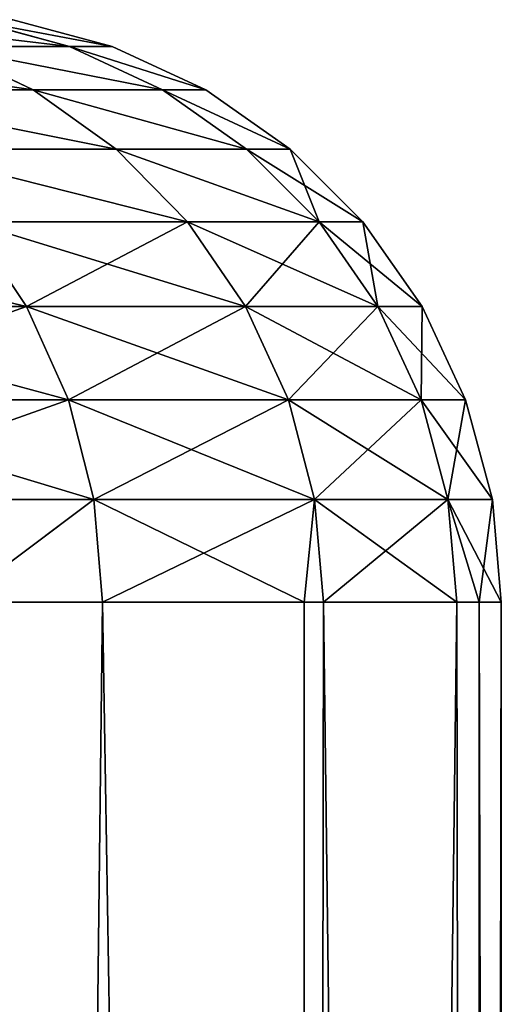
# Model space of a CAD drawing. Extents: x 1 to 183, y 3 to 451.
# Tile 447 of 457: x 130 to 132, y 384 to 388. Entities that reach past the tile are written whole.
import ezdxf

# ---------------------------------------------------------------- set-up
doc = ezdxf.new("R2010")
doc.units = 0
doc.header["$LTSCALE"] = 2.54
doc.layers.get('0').update_dxf_attribs({"color": 13, "linetype": 'CONTINUOUS'})

# ---------------------------------------------------------------- blocks, each defined once
blk = doc.blocks.new('DOZOWNIK_DO_MYD_A_FRIEGO_S')
at = {"color": 0}
for p, q in [((130.1324, 387.9461, 94.5391), (129.7066, 388.0607, 94.4985)), ((130.1324, 387.9461, 94.5391), (129.7066, 388.0607, 94.4985)), ((130.1324, 387.9461, 86.8168), (129.7066, 388.0607, 86.8575)), ((130.1324, 387.9461, 86.8168), (129.7066, 388.0607, 86.8575)), ((130.3163, 387.9461, 90.678), (129.8886, 388.0607, 90.678)), ((130.3163, 387.9461, 90.678), (129.8886, 388.0607, 90.678)), ((129.9763, 387.759, 98.4413), (129.5823, 387.9461, 98.3653)), ((129.5823, 387.9461, 98.3653), (130.1324, 387.9461, 94.5391)), ((129.5823, 387.9461, 98.3653), (130.1324, 387.9461, 94.5391)), ((129.9763, 387.759, 98.4413), (129.5823, 387.9461, 98.3653)), ((129.5823, 387.9461, 82.9907), (129.9763, 387.759, 82.9147)), ((130.1324, 387.9461, 86.8168), (129.5823, 387.9461, 82.9907)), ((130.1324, 387.9461, 86.8168), (129.5823, 387.9461, 82.9907)), ((129.5823, 387.9461, 82.9907), (129.9763, 387.759, 82.9147)), ((130.5318, 387.759, 94.5773), (130.1324, 387.9461, 94.5391)), ((130.1324, 387.9461, 94.5391), (130.3163, 387.9461, 90.678)), ((130.1324, 387.9461, 94.5391), (130.3163, 387.9461, 90.678)), ((130.5318, 387.759, 94.5773), (130.1324, 387.9461, 94.5391)), ((130.3163, 387.9461, 90.678), (130.1324, 387.9461, 86.8168)), ((130.3163, 387.9461, 90.678), (130.1324, 387.9461, 86.8168)), ((130.5318, 387.759, 86.7787), (130.1324, 387.9461, 86.8168)), ((130.5318, 387.759, 86.7787), (130.1324, 387.9461, 86.8168)), ((130.7176, 387.759, 90.678), (130.3163, 387.9461, 90.678)), ((130.7176, 387.759, 90.678), (130.3163, 387.9461, 90.678)), ((129.0559, 387.759, 102.2349), (129.9763, 387.759, 98.4413)), ((129.0559, 387.759, 102.2349), (129.9763, 387.759, 98.4413)), ((129.0559, 387.759, 79.121), (129.9763, 387.759, 82.9147)), ((129.0559, 387.759, 79.121), (129.9763, 387.759, 82.9147)), ((130.3324, 387.5051, 98.5099), (129.9763, 387.759, 98.4413)), ((129.9763, 387.759, 98.4413), (130.5318, 387.759, 94.5773)), ((129.9763, 387.759, 98.4413), (130.5318, 387.759, 94.5773)), ((130.3324, 387.5051, 98.5099), (129.9763, 387.759, 98.4413)), ((129.9763, 387.759, 82.9147), (130.3324, 387.5051, 82.8461)), ((130.5318, 387.759, 86.7787), (129.9763, 387.759, 82.9147)), ((130.5318, 387.759, 86.7787), (129.9763, 387.759, 82.9147)), ((129.9763, 387.759, 82.9147), (130.3324, 387.5051, 82.8461)), ((130.8929, 387.5051, 94.6118), (130.5318, 387.759, 94.5773)), ((130.5318, 387.759, 94.5773), (130.7176, 387.759, 90.678)), ((130.5318, 387.759, 94.5773), (130.7176, 387.759, 90.678)), ((130.8929, 387.5051, 94.6118), (130.5318, 387.759, 94.5773)), ((130.7176, 387.759, 90.678), (130.5318, 387.759, 86.7787)), ((130.7176, 387.759, 90.678), (130.5318, 387.759, 86.7787)), ((130.8929, 387.5051, 86.7442), (130.5318, 387.759, 86.7787)), ((130.8929, 387.5051, 86.7442), (130.5318, 387.759, 86.7787)), ((131.0803, 387.5051, 90.678), (130.7176, 387.759, 90.678)), ((131.0803, 387.5051, 90.678), (130.7176, 387.759, 90.678)), ((129.4039, 387.5051, 102.3371), (130.3324, 387.5051, 98.5099)), ((129.4039, 387.5051, 102.3371), (130.3324, 387.5051, 98.5099)), ((129.4039, 387.5051, 79.0189), (130.3324, 387.5051, 82.8461)), ((129.4039, 387.5051, 79.0189), (130.3324, 387.5051, 82.8461)), ((130.6398, 387.192, 98.5692), (130.3324, 387.5051, 98.5099)), ((130.3324, 387.5051, 98.5099), (130.8929, 387.5051, 94.6118)), ((130.3324, 387.5051, 98.5099), (130.8929, 387.5051, 94.6118)), ((130.6398, 387.192, 98.5692), (130.3324, 387.5051, 98.5099)), ((130.3324, 387.5051, 82.8461), (130.6398, 387.192, 82.7868)), ((130.8929, 387.5051, 86.7442), (130.3324, 387.5051, 82.8461)), ((130.8929, 387.5051, 86.7442), (130.3324, 387.5051, 82.8461)), ((130.3324, 387.5051, 82.8461), (130.6398, 387.192, 82.7868)), ((131.2045, 387.192, 94.6415), (130.8929, 387.5051, 94.6118)), ((130.8929, 387.5051, 94.6118), (131.0803, 387.5051, 90.678)), ((130.8929, 387.5051, 94.6118), (131.0803, 387.5051, 90.678)), ((131.2045, 387.192, 94.6415), (130.8929, 387.5051, 94.6118)), ((131.0803, 387.5051, 90.678), (130.8929, 387.5051, 86.7442)), ((131.0803, 387.5051, 90.678), (130.8929, 387.5051, 86.7442)), ((131.2045, 387.192, 86.7145), (130.8929, 387.5051, 86.7442)), ((131.2045, 387.192, 86.7145), (130.8929, 387.5051, 86.7442)), ((131.3933, 387.192, 90.678), (131.0803, 387.5051, 90.678)), ((131.3933, 387.192, 90.678), (131.0803, 387.5051, 90.678)), ((129.7043, 387.192, 102.4253), (130.6398, 387.192, 98.5692)), ((129.7043, 387.192, 102.4253), (130.6398, 387.192, 98.5692)), ((129.7043, 387.192, 102.4253), (129.948, 386.8293, 102.4969)), ((129.7043, 387.192, 102.4253), (129.948, 386.8293, 102.4969)), ((129.7043, 387.192, 78.9307), (129.948, 386.8293, 78.8591)), ((129.7043, 387.192, 78.9307), (129.948, 386.8293, 78.8591)), ((129.7043, 387.192, 78.9307), (130.6398, 387.192, 82.7868)), ((129.7043, 387.192, 78.9307), (130.6398, 387.192, 82.7868)), ((130.6398, 387.192, 98.5692), (131.2045, 387.192, 94.6415)), ((130.6398, 387.192, 98.5692), (131.2045, 387.192, 94.6415)), ((130.8892, 386.8293, 98.6172), (130.6398, 387.192, 98.5692)), ((130.8892, 386.8293, 98.6172), (130.6398, 387.192, 98.5692)), ((130.6398, 387.192, 82.7868), (130.8892, 386.8293, 82.7388)), ((131.2045, 387.192, 86.7145), (130.6398, 387.192, 82.7868)), ((131.2045, 387.192, 86.7145), (130.6398, 387.192, 82.7868)), ((130.6398, 387.192, 82.7868), (130.8892, 386.8293, 82.7388)), ((131.4573, 386.8293, 94.6657), (131.2045, 387.192, 94.6415)), ((131.2045, 387.192, 94.6415), (131.3933, 387.192, 90.678)), ((131.2045, 387.192, 94.6415), (131.3933, 387.192, 90.678)), ((131.4573, 386.8293, 94.6657), (131.2045, 387.192, 94.6415)), ((131.3933, 387.192, 90.678), (131.2045, 387.192, 86.7145)), ((131.3933, 387.192, 90.678), (131.2045, 387.192, 86.7145)), ((131.4573, 386.8293, 86.6903), (131.2045, 387.192, 86.7145)), ((131.4573, 386.8293, 86.6903), (131.2045, 387.192, 86.7145)), ((131.6473, 386.8293, 90.678), (131.3933, 387.192, 90.678)), ((131.6473, 386.8293, 90.678), (131.3933, 387.192, 90.678)), ((129.948, 386.8293, 102.4969), (128.6423, 386.8293, 106.2695)), ((129.948, 386.8293, 102.4969), (128.6423, 386.8293, 106.2695)), ((129.948, 386.8293, 78.8591), (128.6423, 386.8293, 75.0865)), ((129.948, 386.8293, 78.8591), (128.6423, 386.8293, 75.0865)), ((130.8892, 386.8293, 98.6172), (129.948, 386.8293, 102.4969)), ((129.948, 386.8293, 102.4969), (130.1275, 386.428, 102.5496)), ((130.8892, 386.8293, 98.6172), (129.948, 386.8293, 102.4969)), ((129.948, 386.8293, 102.4969), (130.1275, 386.428, 102.5496)), ((129.948, 386.8293, 78.8591), (130.1275, 386.428, 78.8064)), ((129.948, 386.8293, 78.8591), (130.1275, 386.428, 78.8064)), ((129.948, 386.8293, 78.8591), (130.8892, 386.8293, 82.7388)), ((129.948, 386.8293, 78.8591), (130.8892, 386.8293, 82.7388)), ((130.8892, 386.8293, 98.6172), (131.4573, 386.8293, 94.6657)), ((131.0729, 386.428, 98.6526), (130.8892, 386.8293, 98.6172)), ((130.8892, 386.8293, 98.6172), (131.4573, 386.8293, 94.6657)), ((131.0729, 386.428, 98.6526), (130.8892, 386.8293, 98.6172)), ((130.8892, 386.8293, 82.7388), (131.0729, 386.428, 82.7034)), ((131.4573, 386.8293, 86.6903), (130.8892, 386.8293, 82.7388)), ((131.4573, 386.8293, 86.6903), (130.8892, 386.8293, 82.7388)), ((130.8892, 386.8293, 82.7388), (131.0729, 386.428, 82.7034)), ((131.4573, 386.8293, 94.6657), (131.6473, 386.8293, 90.678)), ((131.4573, 386.8293, 94.6657), (131.6473, 386.8293, 90.678)), ((131.6436, 386.428, 94.6834), (131.4573, 386.8293, 94.6657)), ((131.6473, 386.8293, 90.678), (131.4573, 386.8293, 86.6903)), ((131.6473, 386.8293, 90.678), (131.4573, 386.8293, 86.6903)), ((131.6436, 386.428, 86.6725), (131.4573, 386.8293, 86.6903)), ((131.6436, 386.428, 94.6834), (131.4573, 386.8293, 94.6657)), ((131.6436, 386.428, 86.6725), (131.4573, 386.8293, 86.6903)), ((131.8344, 386.428, 90.678), (131.6473, 386.8293, 90.678)), ((131.8344, 386.428, 90.678), (131.6473, 386.8293, 90.678)), ((130.1275, 386.428, 102.5496), (128.816, 386.428, 106.339)), ((130.1275, 386.428, 102.5496), (128.816, 386.428, 106.339)), ((130.1275, 386.428, 78.8064), (128.816, 386.428, 75.0169)), ((130.1275, 386.428, 78.8064), (128.816, 386.428, 75.0169)), ((131.0729, 386.428, 98.6526), (130.1275, 386.428, 102.5496)), ((130.1275, 386.428, 102.5496), (130.2375, 386.0004, 102.5819)), ((131.0729, 386.428, 98.6526), (130.1275, 386.428, 102.5496)), ((130.1275, 386.428, 102.5496), (130.2375, 386.0004, 102.5819)), ((130.1275, 386.428, 78.8064), (130.2375, 386.0004, 78.7741)), ((130.1275, 386.428, 78.8064), (130.2375, 386.0004, 78.7741)), ((130.1275, 386.428, 78.8064), (131.0729, 386.428, 82.7034)), ((130.1275, 386.428, 78.8064), (131.0729, 386.428, 82.7034)), ((131.1854, 386.0004, 98.6743), (131.0729, 386.428, 98.6526)), ((131.6436, 386.428, 94.6834), (131.0729, 386.428, 98.6526)), ((131.1854, 386.0004, 98.6743), (131.0729, 386.428, 98.6526)), ((131.6436, 386.428, 94.6834), (131.0729, 386.428, 98.6526)), ((131.0729, 386.428, 82.7034), (131.1854, 386.0004, 82.6817)), ((131.6436, 386.428, 86.6725), (131.0729, 386.428, 82.7034)), ((131.6436, 386.428, 86.6725), (131.0729, 386.428, 82.7034)), ((131.0729, 386.428, 82.7034), (131.1854, 386.0004, 82.6817)), ((131.6436, 386.428, 94.6834), (131.8344, 386.428, 90.678)), ((131.8344, 386.428, 90.678), (131.6436, 386.428, 86.6725)), ((131.8344, 386.428, 90.678), (131.6436, 386.428, 86.6725)), ((131.7577, 386.0004, 86.6616), (131.6436, 386.428, 86.6725)), ((131.6436, 386.428, 94.6834), (131.8344, 386.428, 90.678)), ((131.6436, 386.428, 94.6834), (131.7577, 386.0004, 94.6943)), ((131.6436, 386.428, 94.6834), (131.7577, 386.0004, 94.6943)), ((131.7577, 386.0004, 86.6616), (131.6436, 386.428, 86.6725)), ((131.949, 386.0004, 90.678), (131.8344, 386.428, 90.678)), ((131.949, 386.0004, 90.678), (131.8344, 386.428, 90.678)), ((130.2375, 386.0004, 102.5819), (128.9224, 386.0004, 106.3816)), ((130.2375, 386.0004, 102.5819), (128.9224, 386.0004, 106.3816)), ((130.2375, 386.0004, 78.7741), (128.9224, 386.0004, 74.9744)), ((130.2375, 386.0004, 78.7741), (128.9224, 386.0004, 74.9744)), ((130.2375, 386.0004, 102.5819), (129.6476, 385.5593, 104.5505)), ((130.2375, 386.0004, 102.5819), (129.6476, 385.5593, 104.5505)), ((130.2375, 386.0004, 78.7741), (129.6476, 385.5593, 76.8055)), ((130.2375, 386.0004, 78.7741), (129.6476, 385.5593, 76.8055)), ((130.2745, 385.5593, 78.7632), (130.2375, 386.0004, 78.7741)), ((130.2375, 386.0004, 78.7741), (131.1401, 385.5593, 82.2542)), ((130.2745, 385.5593, 102.5927), (130.2375, 386.0004, 102.5819)), ((130.2375, 386.0004, 102.5819), (131.1854, 386.0004, 98.6743)), ((130.2745, 385.5593, 102.5927), (130.2375, 386.0004, 102.5819)), ((130.2375, 386.0004, 102.5819), (131.1854, 386.0004, 98.6743)), ((130.2745, 385.5593, 78.7632), (130.2375, 386.0004, 78.7741)), ((130.2375, 386.0004, 78.7741), (131.1401, 385.5593, 82.2542)), ((130.2375, 386.0004, 78.7741), (131.1854, 386.0004, 82.6817)), ((130.2375, 386.0004, 78.7741), (131.1854, 386.0004, 82.6817)), ((130.2745, 385.5593, 102.5927), (131.1854, 386.0004, 98.6743)), ((130.2745, 385.5593, 102.5927), (131.1854, 386.0004, 98.6743)), ((131.1401, 385.5593, 99.1018), (131.1854, 386.0004, 98.6743)), ((131.1401, 385.5593, 99.1018), (131.1854, 386.0004, 98.6743)), ((131.1401, 385.5593, 82.2542), (131.1854, 386.0004, 82.6817)), ((131.1401, 385.5593, 82.2542), (131.1854, 386.0004, 82.6817)), ((131.7577, 386.0004, 94.6943), (131.1854, 386.0004, 98.6743)), ((131.1854, 386.0004, 98.6743), (131.2233, 385.5593, 98.6816)), ((131.7577, 386.0004, 94.6943), (131.1854, 386.0004, 98.6743)), ((131.1854, 386.0004, 98.6743), (131.2233, 385.5593, 98.6816)), ((131.1854, 386.0004, 82.6817), (131.2233, 385.5593, 82.6744)), ((131.7577, 386.0004, 86.6616), (131.1854, 386.0004, 82.6817)), ((131.7577, 386.0004, 86.6616), (131.1854, 386.0004, 82.6817)), ((131.1854, 386.0004, 82.6817), (131.2233, 385.5593, 82.6744)), ((131.7961, 385.5593, 86.658), (131.7577, 386.0004, 86.6616)), ((131.7577, 386.0004, 86.6616), (131.8931, 385.5593, 87.8533)), ((131.949, 386.0004, 90.678), (131.7577, 386.0004, 86.6616)), ((131.7577, 386.0004, 94.6943), (131.949, 386.0004, 90.678)), ((131.7577, 386.0004, 94.6943), (131.949, 386.0004, 90.678)), ((131.7577, 386.0004, 94.6943), (131.8931, 385.5593, 93.5027)), ((131.7577, 386.0004, 94.6943), (131.8931, 385.5593, 93.5027)), ((131.7577, 386.0004, 94.6943), (131.7961, 385.5593, 94.698)), ((131.7577, 386.0004, 94.6943), (131.7961, 385.5593, 94.698)), ((131.7961, 385.5593, 86.658), (131.7577, 386.0004, 86.6616)), ((131.949, 386.0004, 90.678), (131.7577, 386.0004, 86.6616)), ((131.9876, 385.5593, 90.678), (131.7577, 386.0004, 86.6616)), ((131.9876, 385.5593, 90.678), (131.7577, 386.0004, 86.6616)), ((131.7577, 386.0004, 86.6616), (131.8931, 385.5593, 87.8533)), ((131.949, 386.0004, 90.678), (131.8931, 385.5593, 93.5027)), ((131.949, 386.0004, 90.678), (131.8931, 385.5593, 93.5027)), ((131.9876, 385.5593, 90.678), (131.949, 386.0004, 90.678)), ((131.9876, 385.5593, 90.678), (131.949, 386.0004, 90.678)), ((130.2745, 385.5593, 102.5927), (129.6476, 332.2193, 104.5505)), ((130.2745, 385.5593, 102.5927), (129.6476, 332.2193, 104.5505)), ((130.2745, 385.5593, 102.5927), (129.6476, 385.5593, 104.5505)), ((129.6476, 332.2193, 76.8055), (130.2745, 385.5593, 78.7632)), ((129.6476, 385.5593, 76.8055), (130.2745, 385.5593, 78.7632)), ((129.6476, 332.2193, 76.8055), (130.2745, 385.5593, 78.7632)), ((130.2745, 385.5593, 102.5927), (129.6476, 385.5593, 104.5505)), ((129.6476, 385.5593, 76.8055), (130.2745, 385.5593, 78.7632)), ((131.1401, 332.2193, 99.1018), (130.2745, 385.5593, 102.5927)), ((131.1401, 385.5593, 99.1018), (130.2745, 385.5593, 102.5927)), ((131.1401, 332.2193, 99.1018), (130.2745, 385.5593, 102.5927)), ((130.2745, 385.5593, 78.7632), (131.1401, 332.2193, 82.2542)), ((130.2745, 385.5593, 78.7632), (131.1401, 332.2193, 82.2542)), ((130.2745, 385.5593, 78.7632), (131.1401, 385.5593, 82.2542)), ((130.2745, 385.5593, 78.7632), (131.1401, 385.5593, 82.2542)), ((131.1401, 385.5593, 99.1018), (130.2745, 385.5593, 102.5927)), ((131.2233, 385.5593, 98.6816), (131.1401, 332.2193, 99.1018)), ((131.2233, 385.5593, 98.6816), (131.1401, 332.2193, 99.1018)), ((131.2233, 385.5593, 98.6816), (131.1401, 385.5593, 99.1018)), ((131.1401, 385.5593, 99.1018), (131.1401, 332.2193, 99.1018)), ((131.1401, 385.5593, 99.1018), (131.1401, 332.2193, 99.1018)), ((131.1401, 332.2193, 82.2542), (131.7961, 385.5593, 86.658)), ((131.1401, 332.2193, 82.2542), (131.7961, 385.5593, 86.658)), ((131.1401, 332.2193, 82.2542), (131.2233, 385.5593, 82.6744)), ((131.1401, 385.5593, 82.2542), (131.1401, 332.2193, 82.2542)), ((131.1401, 385.5593, 82.2542), (131.1401, 332.2193, 82.2542)), ((131.1401, 385.5593, 82.2542), (131.2233, 385.5593, 82.6744)), ((131.1401, 332.2193, 82.2542), (131.2233, 385.5593, 82.6744)), ((131.2233, 385.5593, 98.6816), (131.1401, 385.5593, 99.1018)), ((131.1401, 385.5593, 82.2542), (131.2233, 385.5593, 82.6744)), ((131.7961, 385.5593, 94.698), (131.2233, 385.5593, 98.6816)), ((131.2233, 385.5593, 98.6816), (131.8931, 332.2193, 93.5027)), ((131.2233, 385.5593, 98.6816), (131.8931, 332.2193, 93.5027)), ((131.2233, 385.5593, 82.6744), (131.7961, 385.5593, 86.658)), ((131.7961, 385.5593, 94.698), (131.2233, 385.5593, 98.6816)), ((131.2233, 385.5593, 82.6744), (131.7961, 385.5593, 86.658)), ((131.8931, 385.5593, 93.5027), (131.7961, 385.5593, 94.698)), ((131.7961, 385.5593, 94.698), (131.8931, 332.2193, 93.5027)), ((131.7961, 385.5593, 94.698), (131.8931, 332.2193, 93.5027)), ((131.8931, 332.2193, 87.8533), (131.7961, 385.5593, 86.658)), ((131.7961, 385.5593, 86.658), (131.8931, 385.5593, 87.8533)), ((131.8931, 332.2193, 87.8533), (131.7961, 385.5593, 86.658)), ((131.7961, 385.5593, 86.658), (131.8931, 385.5593, 87.8533)), ((131.8931, 385.5593, 93.5027), (131.7961, 385.5593, 94.698)), ((131.8931, 332.2193, 93.5027), (131.8931, 385.5593, 93.5027)), ((131.8931, 332.2193, 93.5027), (131.8931, 385.5593, 93.5027)), ((131.9876, 385.5593, 90.678), (131.8931, 385.5593, 93.5027)), ((131.8931, 332.2193, 87.8533), (131.8931, 385.5593, 87.8533)), ((131.8931, 385.5593, 87.8533), (131.9876, 385.5593, 90.678)), ((131.8931, 332.2193, 87.8533), (131.8931, 385.5593, 87.8533)), ((131.9876, 385.5593, 90.678), (131.8931, 385.5593, 93.5027)), ((131.8931, 385.5593, 87.8533), (131.9876, 385.5593, 90.678)), ((131.9876, 332.2193, 90.678), (131.9876, 385.5593, 90.678)), ((131.9876, 332.2193, 90.678), (131.9876, 385.5593, 90.678))]:
    blk.add_line(p, q, dxfattribs=at)
mesh = blk.add_polyface(dxfattribs=at)
corners = [(129.1623, 388.0607, 98.2844), (130.1324, 387.9461, 94.5391), (129.7066, 388.0607, 94.4985), (129.5823, 387.9461, 98.3653)]
mesh.append_faces([[corners[k] for k in face] for face in [(0, 1, 2), (1, 0, 3)]], dxfattribs={"vtx0": -1, "color": 0})
mesh = blk.add_polyface(dxfattribs=at)
corners = [(129.1623, 388.0607, 83.0716), (130.1324, 387.9461, 86.8168), (129.5823, 387.9461, 82.9907), (129.7066, 388.0607, 86.8575)]
mesh.append_faces([[corners[k] for k in face] for face in [(0, 1, 2), (1, 0, 3)]], dxfattribs={"vtx0": -1, "color": 0})
mesh = blk.add_polyface(dxfattribs=at)
corners = [(129.7066, 388.0607, 94.4985), (130.3163, 387.9461, 90.678), (129.8886, 388.0607, 90.678), (130.1324, 387.9461, 94.5391)]
mesh.append_faces([[corners[k] for k in face] for face in [(0, 1, 2), (1, 0, 3)]], dxfattribs={"vtx0": -1, "color": 0})
mesh = blk.add_polyface(dxfattribs=at)
corners = [(129.7066, 388.0607, 86.8575), (130.3163, 387.9461, 90.678), (130.1324, 387.9461, 86.8168), (129.8886, 388.0607, 90.678)]
mesh.append_faces([[corners[k] for k in face] for face in [(0, 1, 2), (1, 0, 3)]], dxfattribs={"vtx0": -1, "color": 0})
mesh = blk.add_polyface(dxfattribs=at)
corners = [(128.6709, 387.9461, 102.1219), (129.9763, 387.759, 98.4413), (129.5823, 387.9461, 98.3653), (129.0559, 387.759, 102.2349)]
mesh.append_faces([[corners[k] for k in face] for face in [(0, 1, 2), (1, 0, 3)]], dxfattribs={"vtx0": -1, "color": 0})
mesh = blk.add_polyface(dxfattribs=at)
corners = [(128.6709, 387.9461, 79.2341), (129.9763, 387.759, 82.9147), (129.0559, 387.759, 79.121), (129.5823, 387.9461, 82.9907)]
mesh.append_faces([[corners[k] for k in face] for face in [(0, 1, 2), (1, 0, 3)]], dxfattribs={"vtx0": -1, "color": 0})
mesh = blk.add_polyface(dxfattribs=at)
corners = [(129.5823, 387.9461, 98.3653), (130.5318, 387.759, 94.5773), (130.1324, 387.9461, 94.5391), (129.9763, 387.759, 98.4413)]
mesh.append_faces([[corners[k] for k in face] for face in [(0, 1, 2), (1, 0, 3)]], dxfattribs={"vtx0": -1, "color": 0})
mesh = blk.add_polyface(dxfattribs=at)
corners = [(129.5823, 387.9461, 82.9907), (130.5318, 387.759, 86.7787), (129.9763, 387.759, 82.9147), (130.1324, 387.9461, 86.8168)]
mesh.append_faces([[corners[k] for k in face] for face in [(0, 1, 2), (1, 0, 3)]], dxfattribs={"vtx0": -1, "color": 0})
mesh = blk.add_polyface(dxfattribs=at)
corners = [(130.1324, 387.9461, 94.5391), (130.7176, 387.759, 90.678), (130.3163, 387.9461, 90.678), (130.5318, 387.759, 94.5773)]
mesh.append_faces([[corners[k] for k in face] for face in [(0, 1, 2), (1, 0, 3)]], dxfattribs={"vtx0": -1, "color": 0})
mesh = blk.add_polyface(dxfattribs=at)
corners = [(130.1324, 387.9461, 86.8168), (130.7176, 387.759, 90.678), (130.5318, 387.759, 86.7787), (130.3163, 387.9461, 90.678)]
mesh.append_faces([[corners[k] for k in face] for face in [(0, 1, 2), (1, 0, 3)]], dxfattribs={"vtx0": -1, "color": 0})
mesh = blk.add_polyface(dxfattribs=at)
corners = [(129.0559, 387.759, 102.2349), (130.3324, 387.5051, 98.5099), (129.9763, 387.759, 98.4413), (129.4039, 387.5051, 102.3371)]
mesh.append_faces([[corners[k] for k in face] for face in [(0, 1, 2), (1, 0, 3)]], dxfattribs={"vtx0": -1, "color": 0})
mesh = blk.add_polyface(dxfattribs=at)
corners = [(129.0559, 387.759, 79.121), (130.3324, 387.5051, 82.8461), (129.4039, 387.5051, 79.0189), (129.9763, 387.759, 82.9147)]
mesh.append_faces([[corners[k] for k in face] for face in [(0, 1, 2), (1, 0, 3)]], dxfattribs={"vtx0": -1, "color": 0})
mesh = blk.add_polyface(dxfattribs=at)
corners = [(129.9763, 387.759, 98.4413), (130.8929, 387.5051, 94.6118), (130.5318, 387.759, 94.5773), (130.3324, 387.5051, 98.5099)]
mesh.append_faces([[corners[k] for k in face] for face in [(0, 1, 2), (1, 0, 3)]], dxfattribs={"vtx0": -1, "color": 0})
mesh = blk.add_polyface(dxfattribs=at)
corners = [(129.9763, 387.759, 82.9147), (130.8929, 387.5051, 86.7442), (130.3324, 387.5051, 82.8461), (130.5318, 387.759, 86.7787)]
mesh.append_faces([[corners[k] for k in face] for face in [(0, 1, 2), (1, 0, 3)]], dxfattribs={"vtx0": -1, "color": 0})
mesh = blk.add_polyface(dxfattribs=at)
corners = [(130.5318, 387.759, 94.5773), (131.0803, 387.5051, 90.678), (130.7176, 387.759, 90.678), (130.8929, 387.5051, 94.6118)]
mesh.append_faces([[corners[k] for k in face] for face in [(0, 1, 2), (1, 0, 3)]], dxfattribs={"vtx0": -1, "color": 0})
mesh = blk.add_polyface(dxfattribs=at)
corners = [(130.5318, 387.759, 86.7787), (131.0803, 387.5051, 90.678), (130.8929, 387.5051, 86.7442), (130.7176, 387.759, 90.678)]
mesh.append_faces([[corners[k] for k in face] for face in [(0, 1, 2), (1, 0, 3)]], dxfattribs={"vtx0": -1, "color": 0})
mesh = blk.add_polyface(dxfattribs=at)
corners = [(129.4039, 387.5051, 102.3371), (130.6398, 387.192, 98.5692), (130.3324, 387.5051, 98.5099), (129.7043, 387.192, 102.4253)]
mesh.append_faces([[corners[k] for k in face] for face in [(0, 1, 2), (1, 0, 3)]], dxfattribs={"vtx0": -1, "color": 0})
mesh = blk.add_polyface(dxfattribs=at)
corners = [(129.4039, 387.5051, 79.0189), (130.6398, 387.192, 82.7868), (129.7043, 387.192, 78.9307), (130.3324, 387.5051, 82.8461)]
mesh.append_faces([[corners[k] for k in face] for face in [(0, 1, 2), (1, 0, 3)]], dxfattribs={"vtx0": -1, "color": 0})
mesh = blk.add_polyface(dxfattribs=at)
corners = [(130.3324, 387.5051, 98.5099), (131.2045, 387.192, 94.6415), (130.8929, 387.5051, 94.6118), (130.6398, 387.192, 98.5692)]
mesh.append_faces([[corners[k] for k in face] for face in [(0, 1, 2), (1, 0, 3)]], dxfattribs={"vtx0": -1, "color": 0})
mesh = blk.add_polyface(dxfattribs=at)
corners = [(130.3324, 387.5051, 82.8461), (131.2045, 387.192, 86.7145), (130.6398, 387.192, 82.7868), (130.8929, 387.5051, 86.7442)]
mesh.append_faces([[corners[k] for k in face] for face in [(0, 1, 2), (1, 0, 3)]], dxfattribs={"vtx0": -1, "color": 0})
mesh = blk.add_polyface(dxfattribs=at)
corners = [(131.0803, 387.5051, 90.678), (131.2045, 387.192, 94.6415), (131.3933, 387.192, 90.678), (130.8929, 387.5051, 94.6118)]
mesh.append_faces([[corners[k] for k in face] for face in [(0, 1, 2), (1, 0, 3)]], dxfattribs={"vtx0": -1, "color": 0})
mesh = blk.add_polyface(dxfattribs=at)
corners = [(130.8929, 387.5051, 86.7442), (131.3933, 387.192, 90.678), (131.2045, 387.192, 86.7145), (131.0803, 387.5051, 90.678)]
mesh.append_faces([[corners[k] for k in face] for face in [(0, 1, 2), (1, 0, 3)]], dxfattribs={"vtx0": -1, "color": 0})
mesh = blk.add_polyface(dxfattribs=at)
corners = [(129.7043, 387.192, 102.4253), (128.6423, 386.8293, 106.2695), (129.948, 386.8293, 102.4969), (128.4065, 387.192, 106.1751)]
mesh.append_faces([[corners[k] for k in face] for face in [(0, 1, 2), (1, 0, 3)]], dxfattribs={"vtx0": -1, "color": 0})
mesh = blk.add_polyface(dxfattribs=at)
corners = [(128.4065, 387.192, 75.1809), (129.948, 386.8293, 78.8591), (128.6423, 386.8293, 75.0865), (129.7043, 387.192, 78.9307)]
mesh.append_faces([[corners[k] for k in face] for face in [(0, 1, 2), (1, 0, 3)]], dxfattribs={"vtx0": -1, "color": 0})
mesh = blk.add_polyface(dxfattribs=at)
corners = [(130.6398, 387.192, 98.5692), (129.948, 386.8293, 102.4969), (130.8892, 386.8293, 98.6172), (129.7043, 387.192, 102.4253)]
mesh.append_faces([[corners[k] for k in face] for face in [(0, 1, 2), (1, 0, 3)]], dxfattribs={"vtx0": -1, "color": 0})
mesh = blk.add_polyface(dxfattribs=at)
corners = [(129.7043, 387.192, 78.9307), (130.8892, 386.8293, 82.7388), (129.948, 386.8293, 78.8591), (130.6398, 387.192, 82.7868)]
mesh.append_faces([[corners[k] for k in face] for face in [(0, 1, 2), (1, 0, 3)]], dxfattribs={"vtx0": -1, "color": 0})
mesh = blk.add_polyface(dxfattribs=at)
corners = [(131.2045, 387.192, 94.6415), (130.8892, 386.8293, 98.6172), (131.4573, 386.8293, 94.6657), (130.6398, 387.192, 98.5692)]
mesh.append_faces([[corners[k] for k in face] for face in [(0, 1, 2), (1, 0, 3)]], dxfattribs={"vtx0": -1, "color": 0})
mesh = blk.add_polyface(dxfattribs=at)
corners = [(130.6398, 387.192, 82.7868), (131.4573, 386.8293, 86.6903), (130.8892, 386.8293, 82.7388), (131.2045, 387.192, 86.7145)]
mesh.append_faces([[corners[k] for k in face] for face in [(0, 1, 2), (1, 0, 3)]], dxfattribs={"vtx0": -1, "color": 0})
mesh = blk.add_polyface(dxfattribs=at)
corners = [(131.3933, 387.192, 90.678), (131.4573, 386.8293, 94.6657), (131.6473, 386.8293, 90.678), (131.2045, 387.192, 94.6415)]
mesh.append_faces([[corners[k] for k in face] for face in [(0, 1, 2), (1, 0, 3)]], dxfattribs={"vtx0": -1, "color": 0})
mesh = blk.add_polyface(dxfattribs=at)
corners = [(131.2045, 387.192, 86.7145), (131.6473, 386.8293, 90.678), (131.4573, 386.8293, 86.6903), (131.3933, 387.192, 90.678)]
mesh.append_faces([[corners[k] for k in face] for face in [(0, 1, 2), (1, 0, 3)]], dxfattribs={"vtx0": -1, "color": 0})
mesh = blk.add_polyface(dxfattribs=at)
corners = [(129.948, 386.8293, 102.4969), (128.816, 386.428, 106.339), (130.1275, 386.428, 102.5496), (128.6423, 386.8293, 106.2695)]
mesh.append_faces([[corners[k] for k in face] for face in [(0, 1, 2), (1, 0, 3)]], dxfattribs={"vtx0": -1, "color": 0})
mesh = blk.add_polyface(dxfattribs=at)
corners = [(128.6423, 386.8293, 75.0865), (130.1275, 386.428, 78.8064), (128.816, 386.428, 75.0169), (129.948, 386.8293, 78.8591)]
mesh.append_faces([[corners[k] for k in face] for face in [(0, 1, 2), (1, 0, 3)]], dxfattribs={"vtx0": -1, "color": 0})
mesh = blk.add_polyface(dxfattribs=at)
corners = [(130.8892, 386.8293, 98.6172), (130.1275, 386.428, 102.5496), (131.0729, 386.428, 98.6526), (129.948, 386.8293, 102.4969)]
mesh.append_faces([[corners[k] for k in face] for face in [(0, 1, 2), (1, 0, 3)]], dxfattribs={"vtx0": -1, "color": 0})
mesh = blk.add_polyface(dxfattribs=at)
corners = [(129.948, 386.8293, 78.8591), (131.0729, 386.428, 82.7034), (130.1275, 386.428, 78.8064), (130.8892, 386.8293, 82.7388)]
mesh.append_faces([[corners[k] for k in face] for face in [(0, 1, 2), (1, 0, 3)]], dxfattribs={"vtx0": -1, "color": 0})
mesh = blk.add_polyface(dxfattribs=at)
corners = [(131.4573, 386.8293, 94.6657), (131.0729, 386.428, 98.6526), (131.6436, 386.428, 94.6834), (130.8892, 386.8293, 98.6172)]
mesh.append_faces([[corners[k] for k in face] for face in [(0, 1, 2), (1, 0, 3)]], dxfattribs={"vtx0": -1, "color": 0})
mesh = blk.add_polyface(dxfattribs=at)
corners = [(130.8892, 386.8293, 82.7388), (131.6436, 386.428, 86.6725), (131.0729, 386.428, 82.7034), (131.4573, 386.8293, 86.6903)]
mesh.append_faces([[corners[k] for k in face] for face in [(0, 1, 2), (1, 0, 3)]], dxfattribs={"vtx0": -1, "color": 0})
mesh = blk.add_polyface(dxfattribs=at)
corners = [(131.6473, 386.8293, 90.678), (131.6436, 386.428, 94.6834), (131.8344, 386.428, 90.678), (131.4573, 386.8293, 94.6657)]
mesh.append_faces([[corners[k] for k in face] for face in [(0, 1, 2), (1, 0, 3)]], dxfattribs={"vtx0": -1, "color": 0})
mesh = blk.add_polyface(dxfattribs=at)
corners = [(131.4573, 386.8293, 86.6903), (131.8344, 386.428, 90.678), (131.6436, 386.428, 86.6725), (131.6473, 386.8293, 90.678)]
mesh.append_faces([[corners[k] for k in face] for face in [(0, 1, 2), (1, 0, 3)]], dxfattribs={"vtx0": -1, "color": 0})
mesh = blk.add_polyface(dxfattribs=at)
corners = [(130.1275, 386.428, 102.5496), (128.9224, 386.0004, 106.3816), (130.2375, 386.0004, 102.5819), (128.816, 386.428, 106.339)]
mesh.append_faces([[corners[k] for k in face] for face in [(0, 1, 2), (1, 0, 3)]], dxfattribs={"vtx0": -1, "color": 0})
mesh = blk.add_polyface(dxfattribs=at)
corners = [(128.816, 386.428, 75.0169), (130.2375, 386.0004, 78.7741), (128.9224, 386.0004, 74.9744), (130.1275, 386.428, 78.8064)]
mesh.append_faces([[corners[k] for k in face] for face in [(0, 1, 2), (1, 0, 3)]], dxfattribs={"vtx0": -1, "color": 0})
mesh = blk.add_polyface(dxfattribs=at)
corners = [(131.0729, 386.428, 98.6526), (130.2375, 386.0004, 102.5819), (131.1854, 386.0004, 98.6743), (130.1275, 386.428, 102.5496)]
mesh.append_faces([[corners[k] for k in face] for face in [(0, 1, 2), (1, 0, 3)]], dxfattribs={"vtx0": -1, "color": 0})
mesh = blk.add_polyface(dxfattribs=at)
corners = [(130.1275, 386.428, 78.8064), (131.1854, 386.0004, 82.6817), (130.2375, 386.0004, 78.7741), (131.0729, 386.428, 82.7034)]
mesh.append_faces([[corners[k] for k in face] for face in [(0, 1, 2), (1, 0, 3)]], dxfattribs={"vtx0": -1, "color": 0})
mesh = blk.add_polyface(dxfattribs=at)
corners = [(131.6436, 386.428, 94.6834), (131.1854, 386.0004, 98.6743), (131.7577, 386.0004, 94.6943), (131.0729, 386.428, 98.6526)]
mesh.append_faces([[corners[k] for k in face] for face in [(0, 1, 2), (1, 0, 3)]], dxfattribs={"vtx0": -1, "color": 0})
mesh = blk.add_polyface(dxfattribs=at)
corners = [(131.0729, 386.428, 82.7034), (131.7577, 386.0004, 86.6616), (131.1854, 386.0004, 82.6817), (131.6436, 386.428, 86.6725)]
mesh.append_faces([[corners[k] for k in face] for face in [(0, 1, 2), (1, 0, 3)]], dxfattribs={"vtx0": -1, "color": 0})
mesh = blk.add_polyface(dxfattribs=at)
corners = [(131.6436, 386.428, 86.6725), (131.949, 386.0004, 90.678), (131.7577, 386.0004, 86.6616), (131.8344, 386.428, 90.678)]
mesh.append_faces([[corners[k] for k in face] for face in [(0, 1, 2), (1, 0, 3)]], dxfattribs={"vtx0": -1, "color": 0})
mesh = blk.add_polyface(dxfattribs=at)
corners = [(131.8344, 386.428, 90.678), (131.7577, 386.0004, 94.6943), (131.949, 386.0004, 90.678), (131.6436, 386.428, 94.6834)]
mesh.append_faces([[corners[k] for k in face] for face in [(0, 1, 2), (1, 0, 3)]], dxfattribs={"vtx0": -1, "color": 0})
mesh = blk.add_polyface(dxfattribs=at)
corners = [(128.9224, 386.0004, 106.3816), (129.6476, 385.5593, 104.5505), (130.2375, 386.0004, 102.5819)]
mesh.append_faces([[corners[k] for k in face] for face in [(0, 1, 2)]], dxfattribs={"color": 0})
mesh = blk.add_polyface(dxfattribs=at)
corners = [(130.2375, 386.0004, 78.7741), (129.6476, 385.5593, 76.8055), (128.9224, 386.0004, 74.9744)]
mesh.append_faces([[corners[k] for k in face] for face in [(0, 1, 2)]], dxfattribs={"color": 0})
mesh = blk.add_polyface(dxfattribs=at)
corners = [(130.2375, 386.0004, 102.5819), (129.6476, 385.5593, 104.5505), (130.2745, 385.5593, 102.5927)]
mesh.append_faces([[corners[k] for k in face] for face in [(0, 1, 2)]], dxfattribs={"color": 0})
mesh = blk.add_polyface(dxfattribs=at)
corners = [(130.2375, 386.0004, 78.7741), (130.2745, 385.5593, 78.7632), (129.6476, 385.5593, 76.8055)]
mesh.append_faces([[corners[k] for k in face] for face in [(0, 1, 2)]], dxfattribs={"color": 0})
mesh = blk.add_polyface(dxfattribs=at)
corners = [(130.2375, 386.0004, 78.7741), (131.1401, 385.5593, 82.2542), (130.2745, 385.5593, 78.7632)]
mesh.append_faces([[corners[k] for k in face] for face in [(0, 1, 2)]], dxfattribs={"color": 0})
mesh = blk.add_polyface(dxfattribs=at)
corners = [(130.2375, 386.0004, 102.5819), (130.2745, 385.5593, 102.5927), (131.1854, 386.0004, 98.6743)]
mesh.append_faces([[corners[k] for k in face] for face in [(0, 1, 2)]], dxfattribs={"color": 0})
mesh = blk.add_polyface(dxfattribs=at)
corners = [(131.1854, 386.0004, 82.6817), (131.1401, 385.5593, 82.2542), (130.2375, 386.0004, 78.7741)]
mesh.append_faces([[corners[k] for k in face] for face in [(0, 1, 2)]], dxfattribs={"color": 0})
mesh = blk.add_polyface(dxfattribs=at)
corners = [(131.1854, 386.0004, 98.6743), (130.2745, 385.5593, 102.5927), (131.1401, 385.5593, 99.1018)]
mesh.append_faces([[corners[k] for k in face] for face in [(0, 1, 2)]], dxfattribs={"color": 0})
mesh = blk.add_polyface(dxfattribs=at)
corners = [(131.1854, 386.0004, 98.6743), (131.1401, 385.5593, 99.1018), (131.2233, 385.5593, 98.6816)]
mesh.append_faces([[corners[k] for k in face] for face in [(0, 1, 2)]], dxfattribs={"color": 0})
mesh = blk.add_polyface(dxfattribs=at)
corners = [(131.1854, 386.0004, 82.6817), (131.2233, 385.5593, 82.6744), (131.1401, 385.5593, 82.2542)]
mesh.append_faces([[corners[k] for k in face] for face in [(0, 1, 2)]], dxfattribs={"color": 0})
mesh = blk.add_polyface(dxfattribs=at)
corners = [(131.7577, 386.0004, 94.6943), (131.2233, 385.5593, 98.6816), (131.7961, 385.5593, 94.698), (131.1854, 386.0004, 98.6743)]
mesh.append_faces([[corners[k] for k in face] for face in [(0, 1, 2), (1, 0, 3)]], dxfattribs={"vtx0": -1, "color": 0})
mesh = blk.add_polyface(dxfattribs=at)
corners = [(131.1854, 386.0004, 82.6817), (131.7961, 385.5593, 86.658), (131.2233, 385.5593, 82.6744), (131.7577, 386.0004, 86.6616)]
mesh.append_faces([[corners[k] for k in face] for face in [(0, 1, 2), (1, 0, 3)]], dxfattribs={"vtx0": -1, "color": 0})
mesh = blk.add_polyface(dxfattribs=at)
corners = [(131.7577, 386.0004, 86.6616), (131.8931, 385.5593, 87.8533), (131.7961, 385.5593, 86.658)]
mesh.append_faces([[corners[k] for k in face] for face in [(0, 1, 2)]], dxfattribs={"color": 0})
mesh = blk.add_polyface(dxfattribs=at)
corners = [(131.7577, 386.0004, 94.6943), (131.8931, 385.5593, 93.5027), (131.949, 386.0004, 90.678)]
mesh.append_faces([[corners[k] for k in face] for face in [(0, 1, 2)]], dxfattribs={"color": 0})
mesh = blk.add_polyface(dxfattribs=at)
corners = [(131.7577, 386.0004, 94.6943), (131.7961, 385.5593, 94.698), (131.8931, 385.5593, 93.5027)]
mesh.append_faces([[corners[k] for k in face] for face in [(0, 1, 2)]], dxfattribs={"color": 0})
mesh = blk.add_polyface(dxfattribs=at)
corners = [(131.949, 386.0004, 90.678), (131.9876, 385.5593, 90.678), (131.7577, 386.0004, 86.6616)]
mesh.append_faces([[corners[k] for k in face] for face in [(0, 1, 2)]], dxfattribs={"color": 0})
mesh = blk.add_polyface(dxfattribs=at)
corners = [(131.7577, 386.0004, 86.6616), (131.9876, 385.5593, 90.678), (131.8931, 385.5593, 87.8533)]
mesh.append_faces([[corners[k] for k in face] for face in [(0, 1, 2)]], dxfattribs={"color": 0})
mesh = blk.add_polyface(dxfattribs=at)
corners = [(131.949, 386.0004, 90.678), (131.8931, 385.5593, 93.5027), (131.9876, 385.5593, 90.678)]
mesh.append_faces([[corners[k] for k in face] for face in [(0, 1, 2)]], dxfattribs={"color": 0})
mesh = blk.add_polyface(dxfattribs=at)
corners = [(130.2745, 385.5593, 102.5927), (129.6476, 332.2193, 104.5505), (131.1401, 332.2193, 99.1018)]
mesh.append_faces([[corners[k] for k in face] for face in [(0, 1, 2)]], dxfattribs={"color": 0})
mesh = blk.add_polyface(dxfattribs=at)
corners = [(129.6476, 385.5593, 104.5505), (129.6476, 332.2193, 104.5505), (130.2745, 385.5593, 102.5927)]
mesh.append_faces([[corners[k] for k in face] for face in [(0, 1, 2)]], dxfattribs={"color": 0})
mesh = blk.add_polyface(dxfattribs=at)
corners = [(130.2745, 385.5593, 78.7632), (131.1401, 332.2193, 82.2542), (129.6476, 332.2193, 76.8055)]
mesh.append_faces([[corners[k] for k in face] for face in [(0, 1, 2)]], dxfattribs={"color": 0})
mesh = blk.add_polyface(dxfattribs=at)
corners = [(130.2745, 385.5593, 78.7632), (129.6476, 332.2193, 76.8055), (129.6476, 385.5593, 76.8055)]
mesh.append_faces([[corners[k] for k in face] for face in [(0, 1, 2)]], dxfattribs={"color": 0})
mesh = blk.add_polyface(dxfattribs=at)
corners = [(130.2745, 385.5593, 102.5927), (131.1401, 332.2193, 99.1018), (131.1401, 385.5593, 99.1018)]
mesh.append_faces([[corners[k] for k in face] for face in [(0, 1, 2)]], dxfattribs={"color": 0})
mesh = blk.add_polyface(dxfattribs=at)
corners = [(131.1401, 385.5593, 82.2542), (131.1401, 332.2193, 82.2542), (130.2745, 385.5593, 78.7632)]
mesh.append_faces([[corners[k] for k in face] for face in [(0, 1, 2)]], dxfattribs={"color": 0})
mesh = blk.add_polyface(dxfattribs=at)
corners = [(131.2233, 385.5593, 98.6816), (131.1401, 332.2193, 99.1018), (131.8931, 332.2193, 93.5027)]
mesh.append_faces([[corners[k] for k in face] for face in [(0, 1, 2)]], dxfattribs={"color": 0})
mesh = blk.add_polyface(dxfattribs=at)
corners = [(131.1401, 385.5593, 99.1018), (131.1401, 332.2193, 99.1018), (131.2233, 385.5593, 98.6816)]
mesh.append_faces([[corners[k] for k in face] for face in [(0, 1, 2)]], dxfattribs={"color": 0})
mesh = blk.add_polyface(dxfattribs=at)
corners = [(131.7961, 385.5593, 86.658), (131.8931, 332.2193, 87.8533), (131.1401, 332.2193, 82.2542)]
mesh.append_faces([[corners[k] for k in face] for face in [(0, 1, 2)]], dxfattribs={"color": 0})
mesh = blk.add_polyface(dxfattribs=at)
corners = [(131.7961, 385.5593, 86.658), (131.1401, 332.2193, 82.2542), (131.2233, 385.5593, 82.6744)]
mesh.append_faces([[corners[k] for k in face] for face in [(0, 1, 2)]], dxfattribs={"color": 0})
mesh = blk.add_polyface(dxfattribs=at)
corners = [(131.2233, 385.5593, 82.6744), (131.1401, 332.2193, 82.2542), (131.1401, 385.5593, 82.2542)]
mesh.append_faces([[corners[k] for k in face] for face in [(0, 1, 2)]], dxfattribs={"color": 0})
mesh = blk.add_polyface(dxfattribs=at)
corners = [(131.2233, 385.5593, 98.6816), (131.8931, 332.2193, 93.5027), (131.7961, 385.5593, 94.698)]
mesh.append_faces([[corners[k] for k in face] for face in [(0, 1, 2)]], dxfattribs={"color": 0})
mesh = blk.add_polyface(dxfattribs=at)
corners = [(131.7961, 385.5593, 94.698), (131.8931, 332.2193, 93.5027), (131.8931, 385.5593, 93.5027)]
mesh.append_faces([[corners[k] for k in face] for face in [(0, 1, 2)]], dxfattribs={"color": 0})
mesh = blk.add_polyface(dxfattribs=at)
corners = [(131.8931, 385.5593, 87.8533), (131.8931, 332.2193, 87.8533), (131.7961, 385.5593, 86.658)]
mesh.append_faces([[corners[k] for k in face] for face in [(0, 1, 2)]], dxfattribs={"color": 0})
mesh = blk.add_polyface(dxfattribs=at)
corners = [(131.9876, 385.5593, 90.678), (131.8931, 332.2193, 93.5027), (131.9876, 332.2193, 90.678), (131.8931, 385.5593, 93.5027)]
mesh.append_faces([[corners[k] for k in face] for face in [(0, 1, 2), (1, 0, 3)]], dxfattribs={"vtx0": -1, "color": 0})
mesh = blk.add_polyface(dxfattribs=at)
corners = [(131.8931, 385.5593, 87.8533), (131.9876, 332.2193, 90.678), (131.8931, 332.2193, 87.8533), (131.9876, 385.5593, 90.678)]
mesh.append_faces([[corners[k] for k in face] for face in [(0, 1, 2), (1, 0, 3)]], dxfattribs={"vtx0": -1, "color": 0})

msp = doc.modelspace()

# ---------------------------------------------------------------- block references
at = {"color": 0}
msp.add_blockref('DOZOWNIK_DO_MYD_A_FRIEGO_S', (0, 0), dxfattribs=at)

doc.saveas('drawing.dxf')
